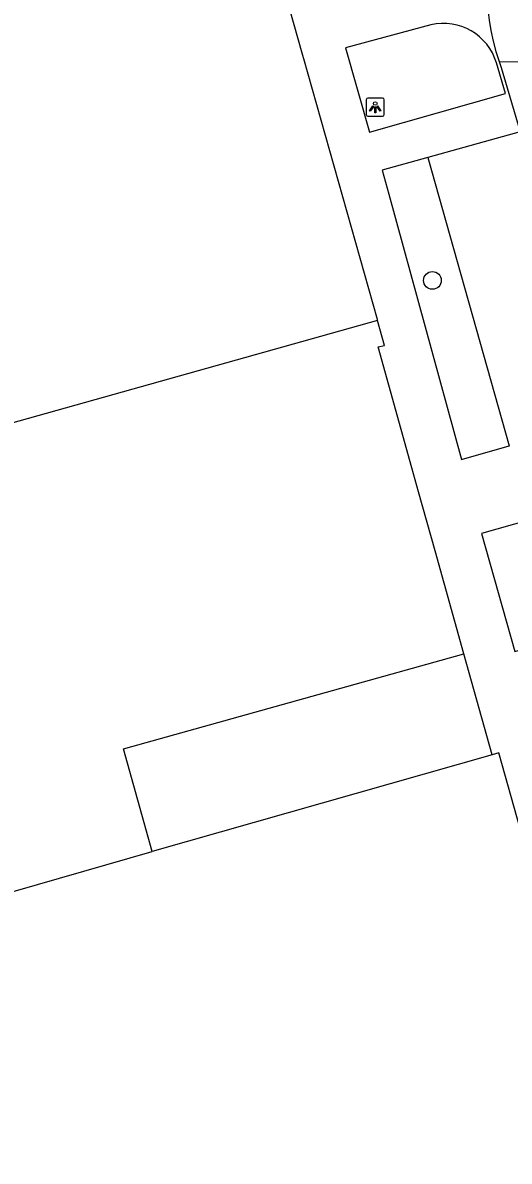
# Model space of a CAD drawing. Extents: x 159689 to 160786, y 387323 to 388339.
# Drawn here: x 159769 to 159795.8, y 388025.6 to 388088.3 of the extents above; entities that cross this region are included whole.
import ezdxf

# ---------------------------------------------------------------- set-up
doc = ezdxf.new("R2010")
doc.units = 0
for name, color, linetype in [('IMGEO_Boom', 7, 'Continuous'), ('IMGEO_Lichtpunt', 7, 'Continuous'), ('IMGEO_Pand', 7, 'Continuous'), ('IMGEO_Parkeervlak_open', 7, 'Continuous'), ('IMGEO_Rijbaan_lokaal_gesloten', 7, 'Continuous'), ('IMGEO_Voetpad_open', 7, 'Continuous')]:
    doc.layers.add(name, color=color, linetype=linetype)

msp = doc.modelspace()

# ---------------------------------------------------------------- linework, layer by layer
at = {"layer": 'IMGEO_Boom'}
msp.add_circle((159791.575, 388074.102), 0.489, dxfattribs=at)
at = {"layer": 'IMGEO_Lichtpunt'}
for p, q in [((159787.932, 388084.044), (159787.932, 388083.237)), ((159787.932, 388084.044), (159787.932, 388083.237)), ((159788.834, 388084.139), (159788.026, 388084.139)), ((159788.834, 388084.139), (159788.026, 388084.139)), ((159788.928, 388083.237), (159788.928, 388084.044)), ((159788.928, 388083.237), (159788.928, 388084.044)), ((159788.026, 388083.143), (159788.834, 388083.143)), ((159788.026, 388083.143), (159788.834, 388083.143))]:
    msp.add_line(p, q, dxfattribs=at)
for points in [[(159788.306, 388083.708), (159788.345, 388083.68), (159788.157, 388083.418), (159788.119, 388083.445), (159788.306, 388083.708)], [(159788.408, 388083.66), (159788.455, 388083.66), (159788.455, 388083.338), (159788.408, 388083.338), (159788.408, 388083.66)], [(159788.518, 388083.68), (159788.556, 388083.707), (159788.743, 388083.445), (159788.704, 388083.417), (159788.518, 388083.68)]]:
    msp.add_lwpolyline(points, dxfattribs=at)
msp.add_circle((159788.431, 388083.842), 0.0994, dxfattribs=at)
for centre, start, end in [((159788.026, 388084.044), 90, 180), ((159788.026, 388084.044), 90, 180), ((159788.834, 388084.044), 0, 90), ((159788.834, 388084.044), 0, 90), ((159788.026, 388083.237), 180, 270), ((159788.026, 388083.237), 180, 270), ((159788.834, 388083.237), 270, 0), ((159788.834, 388083.237), 270, 360)]:
    msp.add_arc(centre, 0.0946, start, end, dxfattribs=at)
at = {"layer": 'IMGEO_Pand'}
for points in [[(159788.562, 388071.895), (159788.547, 388071.951), (159784.499, 388086.298), (159784.445, 388086.491), (159781.751, 388096.038)], [(159788.562, 388071.895), (159737.57, 388057.575)], [(159793.306, 388053.549), (159791.725, 388059.215), (159790.819, 388062.463), (159790.452, 388063.779), (159788.594, 388070.439), (159788.944, 388070.516), (159788.562, 388071.895)], [(159776.16, 388042.673), (159774.582, 388048.326), (159793.306, 388053.549)], [(159807.434, 388004.707), (159802.49, 388022.293), (159801.523, 388025.732), (159795.233, 388048.104), (159794.855, 388047.996)], [(159794.855, 388047.996), (159776.16, 388042.673)], [(159744.329, 388033.5), (159776.16, 388042.673)]]:
    msp.add_lwpolyline(points, dxfattribs=at)
at = {"layer": 'IMGEO_Parkeervlak_open'}
msp.add_lwpolyline([(159791.319, 388080.869), (159795.797, 388065.005)], dxfattribs=at)
at = {"layer": 'IMGEO_Rijbaan_lokaal_gesloten'}
for points in [[(159795.252, 388086.151), (159801.935, 388086.111)], [(159795.252, 388086.151), (159795.365, 388085.827), (159796.407, 388082.275)]]:
    msp.add_lwpolyline(points, dxfattribs=at)
msp.add_arc((159806.452, 388090.092), 11.873, 108.90437, 199.38793, dxfattribs=at)
at = {"layer": 'IMGEO_Voetpad_open'}
for points in [[(159791.495, 388088.176), (159786.795, 388086.916), (159788.109, 388082.261), (159795.588, 388084.391)], [(159795.588, 388084.391), (159795.098, 388086.078)], [(159796.407, 388082.275), (159791.319, 388080.869)], [(159791.319, 388080.869), (159788.808, 388080.175), (159789.17, 388078.852), (159793.169, 388064.241), (159795.797, 388065.005)], [(159795.797, 388065.005), (159795.806, 388064.972)], [(159796.933, 388060.927), (159794.279, 388060.173), (159796.115, 388053.667), (159798.778, 388054.454)], [(159794.855, 388047.996), (159793.306, 388053.549)]]:
    msp.add_lwpolyline(points, dxfattribs=at)
msp.add_arc((159792.18, 388085.21), 3.044, 16.56968, 103.00647, dxfattribs=at)

doc.saveas('drawing.dxf')
